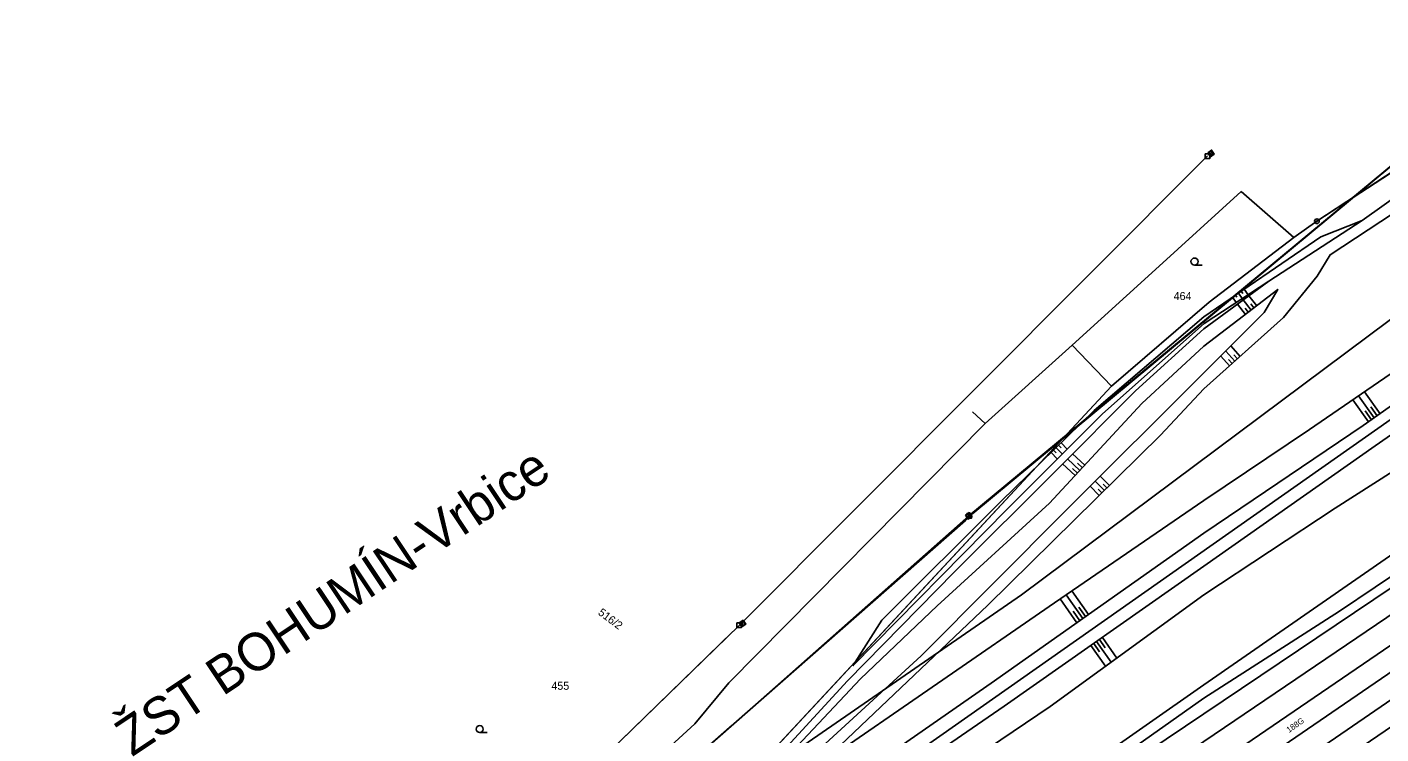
# Model space of a CAD drawing. Extents: x -469926 to -462499, y -1098642 to -1092733.
# Drawn here: x -467650 to -467362.4, y -1096717.6 to -1096567.6 of the extents above; entities that cross this region are included whole.
import ezdxf

# ---------------------------------------------------------------- set-up
doc = ezdxf.new("R2010")
doc.units = 0
for name, color, linetype in [('Vrstva 1', 7, 'Continuous'), ('Vrstva 10', 7, 'Continuous'), ('Vrstva 11', 7, 'Continuous'), ('Vrstva 12', 7, 'Continuous'), ('Vrstva 13', 7, 'Continuous'), ('Vrstva 14', 7, 'Continuous'), ('Vrstva 23', 7, 'Continuous'), ('Vrstva 24', 7, 'Continuous'), ('Vrstva 25', 7, 'Continuous'), ('Vrstva 26', 7, 'Continuous'), ('Vrstva 48', 7, 'Continuous'), ('Vrstva 50', 7, 'Continuous'), ('Vrstva 51', 7, 'Continuous'), ('Vrstva 52', 7, 'Continuous'), ('Vrstva 62', 7, 'Continuous')]:
    doc.layers.add(name, color=color, linetype=linetype)

msp = doc.modelspace()

# ---------------------------------------------------------------- linework, layer by layer
at = {"layer": 'Vrstva 1'}
for p, q in [((-467375.99, -1096608.79), (-467355.03, -1096595.07)), ((-467392.06, -1096602.5), (-467410.26, -1096619.03)), ((-467380.9, -1096612.25), (-467392.06, -1096602.5)), ((-467380.9, -1096612.25), (-467375.99, -1096608.79)), ((-467398.88, -1096625.96), (-467380.9, -1096612.25)), ((-467410.26, -1096619.03), (-467427.97, -1096635.12)), ((-467419.59, -1096643.82), (-467398.88, -1096625.96)), ((-467446.46, -1096651.76), (-467427.97, -1096635.12)), ((-467427.97, -1096635.12), (-467419.59, -1096643.82)), ((-467419.59, -1096643.82), (-467511.63, -1096742.72)), ((-467449.18, -1096649.24), (-467446.46, -1096651.76)), ((-467500.9, -1096706.79), (-467446.46, -1096651.76)), ((-467508.1, -1096715.52), (-467500.9, -1096706.79)), ((-467526.11, -1096731.89), (-467508.1, -1096715.52))]:
    msp.add_line(p, q, dxfattribs=at)
for points in [[(-467489.05, -1096780.68), (-467445.61, -1096750.5), (-467400, -1096719.25), (-467345.98, -1096682.65), (-467262.73, -1096626.08), (-467208.35, -1096588.95)], [(-467501.44, -1096795.38), (-467449.42, -1096759.62), (-467400, -1096725.9), (-467325.02, -1096674.71), (-467244.01, -1096619.33), (-467205.65, -1096592.85)], [(-467573.95, -1096851.41), (-467556, -1096838.94), (-467528.72, -1096820.16), (-467498.53, -1096799.29), (-467450.15, -1096766.15), (-467400, -1096731.69), (-467333.73, -1096686.34), (-467239.22, -1096621.55), (-467203.04, -1096596.62)], [(-467556.44, -1096845.24), (-467525.78, -1096823.94), (-467495.73, -1096803.29), (-467442.74, -1096767.02), (-467400, -1096737.66), (-467323.58, -1096685.21), (-467236.51, -1096625.42), (-467200.34, -1096600.52)], [(-467568.86, -1096859.68), (-467555.02, -1096849.92), (-467519.98, -1096825.81), (-467492.55, -1096806.97), (-467444.92, -1096774.15), (-467400, -1096743.23), (-467338.38, -1096701.2), (-467234.76, -1096630.18), (-467197.61, -1096604.47)]]:
    msp.add_lwpolyline(points, dxfattribs=at)
at = {"layer": 'Vrstva 10'}
msp.add_lwpolyline([(-467581.4, -1096811.95), (-467578.59, -1096809.08), (-467575.34, -1096805.87), (-467511.63, -1096742.72), (-467419.59, -1096643.82), (-467398.88, -1096625.96), (-467380.9, -1096612.25), (-467375.99, -1096608.79), (-467355.03, -1096595.07), (-467331.89, -1096578.82), (-467329.72, -1096576.82), (-467292.88, -1096541.88)], dxfattribs=at)
at = {"layer": 'Vrstva 12'}
for p, q in [((-467449.09, -1096670.82), (-467276.75, -1096527.73)), ((-467498.72, -1096694.59), (-467399.21, -1096594.92)), ((-467450.6, -1096672.35), (-467449.09, -1096670.82)), ((-467612.37, -1096814.12), (-467450.6, -1096672.35)), ((-467592.84, -1096786.13), (-467498.72, -1096694.59))]:
    msp.add_line(p, q, dxfattribs=at)
at = {"layer": 'Vrstva 13'}
for points in [[(-467253.22, -1096606.15), (-467270.73, -1096618.29), (-467303.83, -1096641.8), (-467343.53, -1096668.06), (-467400, -1096707.24)], [(-467400, -1096710.04), (-467371.22, -1096691.58), (-467340.88, -1096671.17), (-467303.08, -1096644.94), (-467266.6, -1096622.73), (-467249.68, -1096611.22)], [(-467516.25, -1096780.56), (-467492.79, -1096764.8), (-467473.16, -1096754.58), (-467454.97, -1096744.04), (-467435.31, -1096731.95), (-467400, -1096707.24)], [(-467400, -1096710.04), (-467433.36, -1096733.62), (-467452.27, -1096745.8), (-467471.02, -1096756.2), (-467491.28, -1096766.99), (-467514, -1096783.77)]]:
    msp.add_lwpolyline(points, dxfattribs=at)
at = {"layer": 'Vrstva 14'}
for p, q in [((-467398.62, -1096595.09), (-467398.37, -1096593.71)), ((-467398.92, -1096594.66), (-467398.8, -1096594.01)), ((-467398.18, -1096594.79), (-467398.07, -1096594.14)), ((-467450.38, -1096671.6), (-467450.26, -1096670.95)), ((-467450.08, -1096672.03), (-467449.83, -1096670.64)), ((-467449.64, -1096671.73), (-467449.52, -1096671.07)), ((-467498.41, -1096694.46), (-467498.3, -1096693.8)), ((-467498.11, -1096694.89), (-467497.86, -1096693.5)), ((-467497.67, -1096694.59), (-467497.56, -1096693.93))]:
    msp.add_line(p, q, dxfattribs=at)
for points in [[(-467500.17, -1096715.8), (-467449.95, -1096671.34), (-467275.72, -1096526.89)], [(-467399.19, -1096594.28), (-467398.37, -1096593.7), (-467397.79, -1096594.52), (-467398.61, -1096595.1), (-467399.19, -1096594.28)], [(-467450.65, -1096671.21), (-467449.83, -1096670.64), (-467449.25, -1096671.46), (-467450.07, -1096672.03), (-467450.65, -1096671.21)], [(-467498.68, -1096694.07), (-467497.86, -1096693.5), (-467497.29, -1096694.32), (-467498.11, -1096694.89), (-467498.68, -1096694.07)], [(-467860.1, -1097000.39), (-467842.55, -1096988.89), (-467703.81, -1096872.23), (-467592.76, -1096786.04), (-467500.12, -1096696)], [(-467838.63, -1097000.12), (-467786.77, -1096950.75), (-467613.45, -1096815.34), (-467500.17, -1096715.8)]]:
    msp.add_lwpolyline(points, dxfattribs=at)
for points in [[(-467399.19, -1096594.28), (-467398.37, -1096593.7), (-467397.79, -1096594.52), (-467398.61, -1096595.1)], [(-467450.65, -1096671.21), (-467449.83, -1096670.64), (-467449.25, -1096671.46), (-467450.07, -1096672.03)], [(-467498.68, -1096694.07), (-467497.86, -1096693.5), (-467497.29, -1096694.32), (-467498.11, -1096694.89)]]:
    msp.add_lwpolyline(points, close=True, dxfattribs=at)
at = {"layer": 'Vrstva 24'}
for radius in [0.5, 0.1]:
    msp.add_circle((-467375.99, -1096608.79), radius, dxfattribs=at)
at = {"layer": 'Vrstva 25'}
for p, q in [((-467401.99, -1096618.1), (-467400.39, -1096618.1)), ((-467553.81, -1096717.36), (-467552.21, -1096717.36))]:
    msp.add_line(p, q, dxfattribs=at)
for centre in [(-467401.99, -1096617.35), (-467553.81, -1096716.61)]:
    msp.add_circle(centre, 0.75, dxfattribs=at)
at = {"layer": 'Vrstva 26'}
for points in [[(-467399.71, -1096594.45), (-467398.71, -1096594.45), (-467398.71, -1096595.45), (-467399.71, -1096595.45)], [(-467450.37, -1096670.87), (-467449.37, -1096670.87), (-467449.37, -1096671.87), (-467450.37, -1096671.87)], [(-467499.22, -1096694.06), (-467498.22, -1096694.06), (-467498.22, -1096695.06), (-467499.22, -1096695.06)]]:
    msp.add_lwpolyline(points, close=True, dxfattribs=at)
at = {"layer": 'Vrstva 48'}
for points in [[(-467393.91, -1096624.9), (-467393.14, -1096626.03)], [(-467393.29, -1096624.48), (-467392.98, -1096624.94)], [(-467392.67, -1096624.06), (-467391.88, -1096625.21)], [(-467392.05, -1096623.63), (-467391.73, -1096624.1)], [(-467391.43, -1096623.21), (-467390.62, -1096624.39)], [(-467388.79, -1096626.73), (-467390.43, -1096624.61)], [(-467391.17, -1096628.56), (-467392.85, -1096626.38)], [(-467389.98, -1096627.64), (-467391.64, -1096625.5)], [(-467390.57, -1096628.1), (-467391.24, -1096627.24)], [(-467389.39, -1096627.19), (-467390.04, -1096626.33)], [(-467393.43, -1096638.51), (-467395.37, -1096636.35)], [(-467392.31, -1096637.51), (-467394.31, -1096635.28)], [(-467394.54, -1096639.51), (-467396.43, -1096637.41)], [(-467393.99, -1096639.01), (-467394.75, -1096638.16)], [(-467392.87, -1096638.01), (-467393.66, -1096637.13)], [(-467362.59, -1096649.65), (-467365.89, -1096644.98)], [(-467365.04, -1096651.38), (-467368.36, -1096646.68)], [(-467363.82, -1096650.52), (-467367.13, -1096645.83)], [(-467363.21, -1096650.08), (-467364.53, -1096648.21)], [(-467364.43, -1096650.95), (-467365.76, -1096649.07)], [(-467431.39, -1096656.88), (-467430.08, -1096658.21)], [(-467430.85, -1096656.35), (-467430.33, -1096656.89)], [(-467430.31, -1096655.83), (-467429.02, -1096657.15)], [(-467432.46, -1096657.92), (-467431.15, -1096659.27)], [(-467431.92, -1096657.4), (-467431.4, -1096657.94)], [(-467426.32, -1096661.7), (-467428.94, -1096659.26)], [(-467425.3, -1096660.6), (-467427.88, -1096658.2)], [(-467427.34, -1096662.8), (-467430.01, -1096660.32)], [(-467426.83, -1096662.25), (-467427.89, -1096661.27)], [(-467425.81, -1096661.15), (-467426.85, -1096660.18)], [(-467422.21, -1096667), (-467424.15, -1096665.03)], [(-467421.14, -1096665.95), (-467423.08, -1096663.98)], [(-467421.67, -1096666.47), (-467422.45, -1096665.69)], [(-467420.07, -1096664.9), (-467422.02, -1096662.92)], [(-467420.61, -1096665.42), (-467421.38, -1096664.63)], [(-467425.73, -1096693.17), (-467429.28, -1096688.14)], [(-467424.51, -1096692.3), (-467428.04, -1096687.29)], [(-467426.96, -1096694.03), (-467430.52, -1096688.98)], [(-467426.35, -1096693.6), (-467427.77, -1096691.58)], [(-467425.12, -1096692.74), (-467426.54, -1096690.73)], [(-467421.57, -1096697.16), (-467418.51, -1096701.53)], [(-467424.03, -1096698.88), (-467420.93, -1096703.29)], [(-467423.41, -1096698.45), (-467422.18, -1096700.21)], [(-467422.8, -1096698.02), (-467419.72, -1096702.41)], [(-467422.18, -1096697.59), (-467420.96, -1096699.34)]]:
    msp.add_lwpolyline(points, dxfattribs=at)
at = {"layer": 'Vrstva 50'}
msp.add_line((-467465.45, -1096724.64), (-467360.41, -1096650.97), dxfattribs=at)
at = {"layer": 'Vrstva 51'}
msp.add_line((-467443.6, -1096742.64), (-467319.44, -1096659.24), dxfattribs=at)
at = {"layer": 'Vrstva 52'}
for p, q in [((-467438.72, -1096688.12), (-467332.05, -1096608.53)), ((-467603.4, -1096801.61), (-467438.72, -1096688.12))]:
    msp.add_line(p, q, dxfattribs=at)
at = {"layer": 'Vrstva 62'}
for points in [[(-467400, -1096631.63), (-467386.21, -1096621.52), (-467366.35, -1096608.63), (-467340.3, -1096590.1), (-467330.51, -1096583.55), (-467323.93, -1096578.76), (-467301.72, -1096563.19), (-467305.4, -1096558.86), (-467305.17, -1096556.83), (-467290.24, -1096544.72), (-467286.51, -1096548.85), (-467283.48, -1096548.97), (-467269.87, -1096535.97)], [(-467281.91, -1096551.48), (-467287.83, -1096553.28), (-467290.94, -1096548.83), (-467302.77, -1096558.56), (-467298.58, -1096564.49), (-467319.29, -1096579.49), (-467339.31, -1096592.68), (-467359.7, -1096607.09), (-467373.16, -1096615.89), (-467375.97, -1096620.46)], [(-467270.92, -1096580.91), (-467302.69, -1096602.53), (-467340.8, -1096627.79), (-467377.57, -1096652.98), (-467400, -1096668.11)], [(-467400, -1096675.05), (-467366.16, -1096652.17), (-467328.92, -1096625.9), (-467291.86, -1096600.9), (-467268.56, -1096584.29)], [(-467400, -1096682.04), (-467363.6, -1096656.49), (-467324.36, -1096629.19), (-467291.1, -1096606.81), (-467265.82, -1096590.76)], [(-467260.82, -1096597.17), (-467270.03, -1096601.55), (-467290.31, -1096612.78), (-467303.21, -1096622.58), (-467324.77, -1096636.94), (-467346.72, -1096653.48), (-467372.15, -1096669.69), (-467400, -1096688.09)], [(-467400, -1096629.07), (-467375.13, -1096612.07), (-467366.35, -1096608.63)], [(-467400, -1096644.41), (-467383.07, -1096629.22), (-467375.97, -1096620.46)], [(-467399.96, -1096630.48), (-467386.21, -1096621.52)], [(-467400, -1096641.01), (-467387.21, -1096628.14), (-467384.3, -1096623.26), (-467392.77, -1096629.8)], [(-467474.56, -1096703.2), (-467468.37, -1096693.51), (-467443.06, -1096668.25), (-467423.3, -1096649), (-467400, -1096629.07)], [(-467399.96, -1096630.48), (-467421.56, -1096649.71), (-467441.8, -1096669.9), (-467474.56, -1096703.2)], [(-467400, -1096635.3), (-467392.77, -1096629.8)], [(-467400, -1096631.63), (-467414.51, -1096644.83), (-467431.47, -1096661.78), (-467452.99, -1096683.22), (-467475.67, -1096706.34), (-467493.3, -1096725.54), (-467516.04, -1096748.75), (-467520.82, -1096743.92), (-467518.64, -1096749.28), (-467527.99, -1096756.99)], [(-467472.92, -1096705.97), (-467456.67, -1096690.48), (-467432.76, -1096668.65), (-467413.16, -1096647.51), (-467400, -1096635.3)], [(-467400, -1096641.01), (-467429.19, -1096670.06), (-467460.05, -1096701.04), (-467484.67, -1096723.65), (-467503.12, -1096738.01), (-467472.92, -1096705.97)], [(-467400, -1096641.01), (-467429.19, -1096670.06), (-467460.05, -1096701.04), (-467484.67, -1096723.65), (-467503.12, -1096738.01), (-467472.92, -1096705.97)], [(-467481.42, -1096724.1), (-467445.89, -1096690.31), (-467409.25, -1096654.24), (-467400, -1096644.41)], [(-467481.42, -1096724.1), (-467445.89, -1096690.31), (-467409.25, -1096654.24), (-467400, -1096644.41)], [(-467400, -1096668.11), (-467431.71, -1096689.8), (-467481.42, -1096724.1)], [(-467524.91, -1096761.87), (-467475.43, -1096727.86), (-467445.18, -1096706.85), (-467400, -1096675.05)], [(-467522.31, -1096767.41), (-467481.67, -1096738.73), (-467442.4, -1096711.76), (-467400, -1096682.04)], [(-467400, -1096688.09), (-467432.64, -1096711.79), (-467469.56, -1096736.74), (-467517.83, -1096771.92)]]:
    msp.add_lwpolyline(points, dxfattribs=at)

# ---------------------------------------------------------------- texts
at = {"layer": 'Vrstva 11'}
msp.add_text('188G', height=1.25, rotation=34.5693, dxfattribs=at).set_placement((-467381.93, -1096717.45))
at = {"layer": 'Vrstva 23'}
msp.add_text('ŽST BOHUMÍN-Vrbice', height=8, rotation=33.7089, dxfattribs=at).set_placement((-467627.68, -1096722.6))
at = {"layer": 'Vrstva 50'}
for s, p in [('464', (-467406.43, -1096625.52)), ('455', (-467538.59, -1096708.27))]:
    msp.add_text(s, height=1.7, dxfattribs=at).set_placement(p)
msp.add_text('516/2', height=1.7, rotation=323.091, dxfattribs=at).set_placement((-467528.82, -1096692.18))

doc.saveas('drawing.dxf')
